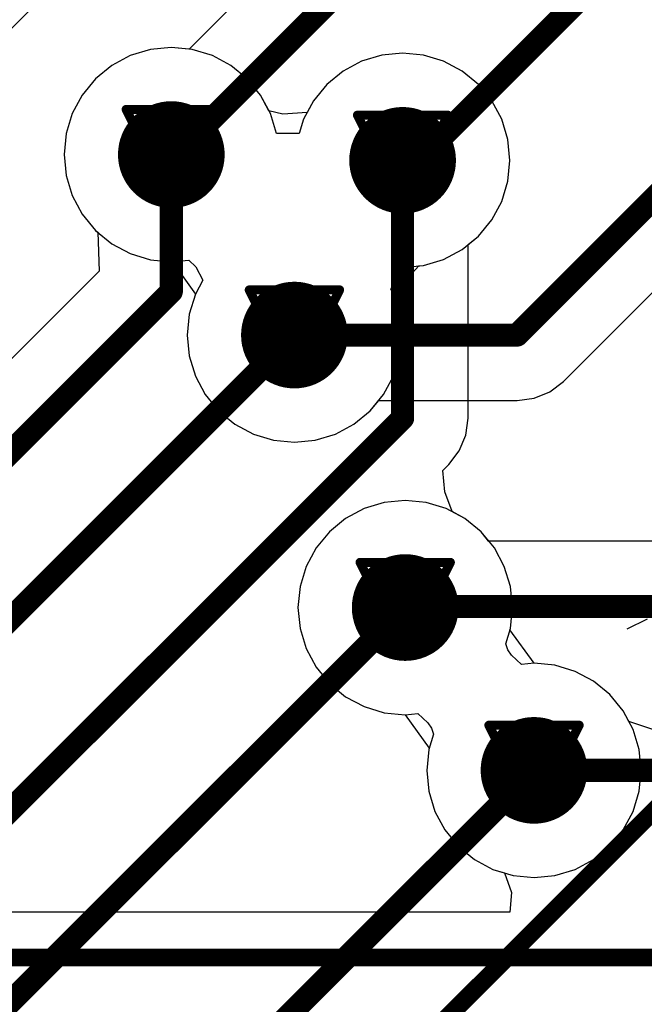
# Model space of a CAD drawing. Header units: millimetres. Extents: x 138 to 555, y 26 to 334.
# Tile 578 of 656: x 286.99 to 290.5, y 242.54 to 248.08. Entities that reach past the tile are written whole.
import ezdxf

# ---------------------------------------------------------------- set-up
doc = ezdxf.new("R2010")
doc.units = ezdxf.units.MM
for name, color, linetype in [('BottomLayer', 5, 'Continuous'), ('DrillDrawing', 1, 'Continuous'), ('MidLayer1', 16, 'Continuous'), ('MidLayer2', 76, 'Continuous'), ('MidLayer3', 90, 'Continuous'), ('MidLayer4', 156, 'Continuous'), ('MultiLayer', 9, 'Continuous'), ('TopLayer', 1, 'Continuous'), ('TopOverlay', 2, 'Continuous'), ('ViaHoleLayer', 16, 'Continuous')]:
    doc.layers.add(name, color=color, linetype=linetype)

# ---------------------------------------------------------------- blocks, each defined once
blk = doc.blocks.new('CON_SAMTEC_QSH_060_01_L_D_A_944')
at = {"layer": 'TopOverlay'}
blk.add_line((-19.1479, -4.4129), (-19.205, -4.2986), dxfattribs=at)

msp = doc.modelspace()

# ---------------------------------------------------------------- linework, layer by layer
at = {"layer": 'BottomLayer'}
for p, q in [((286.0205, 247.1067), (290.3395, 251.4257)), ((290.8007, 250.7717), (287.9454, 247.9164)), ((287.6147, 247.8803), (287.5105, 247.8246)), ((287.7278, 247.9146), (287.6147, 247.8803)), ((287.8454, 247.9262), (287.7278, 247.9146)), ((287.9454, 247.9164), (287.8454, 247.9262)), ((287.5105, 247.8246), (287.4191, 247.7496)), ((287.4191, 247.7496), (287.3441, 247.6583)), ((287.3441, 247.6583), (287.2884, 247.554)), ((290.05, 246.0478), (291.6233, 247.621)), ((287.2884, 247.554), (287.2541, 247.4409)), ((287.2541, 247.4409), (287.2425, 247.3233)), ((287.2425, 247.3233), (287.2541, 247.2057)), ((287.2541, 247.2057), (287.2884, 247.0926)), ((287.2884, 247.0926), (287.3441, 246.9884)), ((287.3441, 246.9884), (287.4191, 246.897)), ((287.4191, 246.897), (287.5105, 246.822)), ((287.5105, 246.822), (287.6147, 246.7663)), ((287.6147, 246.7663), (287.7278, 246.732)), ((287.7278, 246.732), (287.8454, 246.7204)), ((287.8454, 246.7204), (287.851, 246.721)), ((287.851, 246.721), (287.9804, 246.5388)), ((287.9804, 246.5388), (287.9461, 246.4257)), ((287.9461, 246.4257), (287.9345, 246.3081)), ((287.9345, 246.3081), (287.9461, 246.1905)), ((287.9461, 246.1905), (287.9804, 246.0774)), ((287.9804, 246.0774), (288.0361, 245.9731)), ((289.9738, 245.9893), (290.05, 246.0478)), ((289.885, 245.9525), (289.9738, 245.9893)), ((288.0361, 245.9731), (288.1111, 245.8818)), ((288.9637, 245.8818), (289.0114, 245.9399)), ((289.0114, 245.9399), (289.7897, 245.9399)), ((289.7897, 245.9399), (289.885, 245.9525)), ((288.1111, 245.8818), (288.2024, 245.8068)), ((288.8723, 245.8068), (288.9637, 245.8818)), ((288.2024, 245.8068), (288.3067, 245.7511)), ((288.7681, 245.7511), (288.8723, 245.8068)), ((288.3067, 245.7511), (288.4198, 245.7168)), ((288.4198, 245.7168), (288.5374, 245.7052)), ((288.5374, 245.7052), (288.655, 245.7168)), ((288.655, 245.7168), (288.7681, 245.7511)), ((288.9295, 245.3326), (288.8253, 245.2769)), ((289.0427, 245.3669), (288.9295, 245.3326)), ((289.1603, 245.3785), (289.0427, 245.3669)), ((289.2779, 245.3669), (289.1603, 245.3785)), ((289.391, 245.3326), (289.2779, 245.3669)), ((289.4952, 245.2769), (289.391, 245.3326)), ((288.8253, 245.2769), (288.734, 245.2019)), ((289.5866, 245.2019), (289.4952, 245.2769)), ((288.734, 245.2019), (288.659, 245.1106)), ((289.6294, 245.1497), (289.5866, 245.2019)), ((288.659, 245.1106), (288.6033, 245.0063)), ((294.6277, 245.1497), (289.6294, 245.1497)), ((288.6033, 245.0063), (288.569, 244.8932)), ((288.569, 244.8932), (288.5574, 244.7756)), ((288.5574, 244.7756), (288.569, 244.658)), ((288.569, 244.658), (288.6033, 244.5449)), ((288.6033, 244.5449), (288.659, 244.4407)), ((288.659, 244.4407), (288.734, 244.3493)), ((288.734, 244.3493), (288.8253, 244.2743)), ((288.8253, 244.2743), (288.9295, 244.2186)), ((288.9295, 244.2186), (289.0427, 244.1843)), ((289.0427, 244.1843), (289.1603, 244.1727)), ((289.1603, 244.1727), (289.2955, 243.9851)), ((289.2932, 243.9774), (289.2816, 243.8598)), ((289.2955, 243.9851), (289.2932, 243.9774)), ((289.2816, 243.8598), (289.2932, 243.7422)), ((289.2932, 243.7422), (289.3275, 243.6291)), ((289.3275, 243.6291), (289.3832, 243.5249)), ((289.3832, 243.5249), (289.4582, 243.4335)), ((289.4582, 243.4335), (289.5495, 243.3585)), ((289.5495, 243.3585), (289.6538, 243.3028)), ((289.6538, 243.3028), (289.7186, 243.2831)), ((289.7186, 243.2831), (289.7585, 243.1738)), ((289.7585, 243.1738), (289.7485, 243.0623)), ((289.7485, 243.0623), (244.3059, 243.0623))]:
    msp.add_line(p, q, dxfattribs=at)
for points, const_width in [([(287.873, 247.3233), (291.061, 250.5114)], 0.13), ([(289.2343, 247.2908), (291.2887, 249.3451)], 0.13), ([(289.7897, 246.3081), (291.4708, 247.9892)], 0.13), ([(287.8454, 247.3233), (287.873, 247.3233)], 0.13), ([(289.1457, 247.2908), (289.2343, 247.2908)], 0.13), ([(288.5374, 246.3081), (289.7897, 246.3081)], 0.13), ([(289.1603, 244.7756), (289.1662, 244.7816)], 0.13), ([(289.1662, 244.7816), (295.0184, 244.7816)], 0.13), ([(289.8845, 243.8598), (300.5977, 243.8598)], 0.13), ([(244.3059, 242.8074), (301.2659, 242.8074)], 0.1)]:
    msp.add_lwpolyline(points, dxfattribs=dict(at, const_width=const_width))
for points, const_width in [([(287.6954, 247.3233, 1), (287.9954, 247.3233, 1)], 0.3), ([(288.9957, 247.2908, 1), (289.2957, 247.2908, 1)], 0.3), ([(287.8129, 247.3233, 1), (287.8779, 247.3233, 1)], 0.065), ([(287.8405, 247.3233, 1), (287.9055, 247.3233, 1)], 0.065), ([(287.8405, 247.3233, 1), (287.9055, 247.3233, 1)], 0.065), ([(289.1132, 247.2908, 1), (289.1782, 247.2908, 1)], 0.065), ([(289.2018, 247.2908, 1), (289.2668, 247.2908, 1)], 0.065), ([(289.2018, 247.2908, 1), (289.2668, 247.2908, 1)], 0.065), ([(288.3874, 246.3081, 1), (288.6874, 246.3081, 1)], 0.3), ([(288.5049, 246.3081, 1), (288.5699, 246.3081, 1)], 0.065), ([(289.7572, 246.3081, 1), (289.8222, 246.3081, 1)], 0.065), ([(289.7572, 246.3081, 1), (289.8222, 246.3081, 1)], 0.065), ([(289.0103, 244.7756, 1), (289.3103, 244.7756, 1)], 0.3), ([(289.1278, 244.7756, 1), (289.1928, 244.7756, 1)], 0.065), ([(289.1337, 244.7816, 1), (289.1987, 244.7816, 1)], 0.065), ([(289.1337, 244.7816, 1), (289.1987, 244.7816, 1)], 0.065), ([(289.7345, 243.8598, 1), (290.0345, 243.8598, 1)], 0.3), ([(289.852, 243.8598, 1), (289.917, 243.8598, 1)], 0.065)]:
    msp.add_lwpolyline(points, format="xyb", close=True, dxfattribs=dict(at, const_width=const_width))
at = {"layer": 'DrillDrawing', "const_width": 0.0508}
for points in [[(287.5914, 247.5773), (288.0994, 247.5773)], [(287.5914, 247.5773), (287.8454, 247.0693)], [(287.8454, 247.0693), (288.0994, 247.5773)], [(288.8917, 247.5448), (289.3997, 247.5448)], [(288.8917, 247.5448), (289.1457, 247.0368)], [(289.1457, 247.0368), (289.3997, 247.5448)], [(287.693, 247.4757), (287.9978, 247.4757)], [(287.693, 247.4757), (287.8454, 247.1709)], [(287.8454, 247.1709), (287.9978, 247.4757)], [(288.9933, 247.4432), (289.2981, 247.4432)], [(288.9933, 247.4432), (289.1457, 247.1384)], [(289.1457, 247.1384), (289.2981, 247.4432)], [(288.2834, 246.5621), (288.7914, 246.5621)], [(288.2834, 246.5621), (288.5374, 246.0541)], [(288.5374, 246.0541), (288.7914, 246.5621)], [(288.385, 246.4605), (288.6898, 246.4605)], [(288.385, 246.4605), (288.5374, 246.1557)], [(288.5374, 246.1557), (288.6898, 246.4605)], [(288.9063, 245.0296), (289.4143, 245.0296)], [(288.9063, 245.0296), (289.1603, 244.5216)], [(289.1603, 244.5216), (289.4143, 245.0296)], [(289.0079, 244.928), (289.3127, 244.928)], [(289.0079, 244.928), (289.1603, 244.6232)], [(289.1603, 244.6232), (289.3127, 244.928)], [(289.6305, 244.1138), (290.1385, 244.1138)], [(289.6305, 244.1138), (289.8845, 243.6058)], [(289.8845, 243.6058), (290.1385, 244.1138)], [(289.7321, 244.0122), (290.0369, 244.0122)], [(289.7321, 244.0122), (289.8845, 243.7074)], [(289.8845, 243.7074), (290.0369, 244.0122)]]:
    msp.add_lwpolyline(points, dxfattribs=at)
at = {"layer": 'DrillDrawing', "const_width": 0.0254}
for points in [[(287.5787, 247.5773, 1), (287.6041, 247.5773, 1)], [(287.5787, 247.5773, 1), (287.6041, 247.5773, 1)], [(288.0867, 247.5773, 1), (288.1121, 247.5773, 1)], [(288.0867, 247.5773, 1), (288.1121, 247.5773, 1)], [(288.879, 247.5448, 1), (288.9044, 247.5448, 1)], [(288.879, 247.5448, 1), (288.9044, 247.5448, 1)], [(289.387, 247.5448, 1), (289.4124, 247.5448, 1)], [(289.387, 247.5448, 1), (289.4124, 247.5448, 1)], [(287.6803, 247.4757, 1), (287.7057, 247.4757, 1)], [(287.6803, 247.4757, 1), (287.7057, 247.4757, 1)], [(287.9851, 247.4757, 1), (288.0105, 247.4757, 1)], [(287.9851, 247.4757, 1), (288.0105, 247.4757, 1)], [(288.9806, 247.4432, 1), (289.006, 247.4432, 1)], [(288.9806, 247.4432, 1), (289.006, 247.4432, 1)], [(289.2854, 247.4432, 1), (289.3108, 247.4432, 1)], [(289.2854, 247.4432, 1), (289.3108, 247.4432, 1)], [(287.8327, 247.1709, 1), (287.8581, 247.1709, 1)], [(287.8327, 247.1709, 1), (287.8581, 247.1709, 1)], [(289.133, 247.1384, 1), (289.1584, 247.1384, 1)], [(289.133, 247.1384, 1), (289.1584, 247.1384, 1)], [(287.8327, 247.0693, 1), (287.8581, 247.0693, 1)], [(287.8327, 247.0693, 1), (287.8581, 247.0693, 1)], [(289.133, 247.0368, 1), (289.1584, 247.0368, 1)], [(289.133, 247.0368, 1), (289.1584, 247.0368, 1)], [(288.2707, 246.5621, 1), (288.2961, 246.5621, 1)], [(288.2707, 246.5621, 1), (288.2961, 246.5621, 1)], [(288.7787, 246.5621, 1), (288.8041, 246.5621, 1)], [(288.7787, 246.5621, 1), (288.8041, 246.5621, 1)], [(288.3723, 246.4605, 1), (288.3977, 246.4605, 1)], [(288.3723, 246.4605, 1), (288.3977, 246.4605, 1)], [(288.6771, 246.4605, 1), (288.7025, 246.4605, 1)], [(288.6771, 246.4605, 1), (288.7025, 246.4605, 1)], [(288.5247, 246.1557, 1), (288.5501, 246.1557, 1)], [(288.5247, 246.1557, 1), (288.5501, 246.1557, 1)], [(288.5247, 246.0541, 1), (288.5501, 246.0541, 1)], [(288.5247, 246.0541, 1), (288.5501, 246.0541, 1)], [(288.8936, 245.0296, 1), (288.919, 245.0296, 1)], [(288.8936, 245.0296, 1), (288.919, 245.0296, 1)], [(289.4016, 245.0296, 1), (289.427, 245.0296, 1)], [(289.4016, 245.0296, 1), (289.427, 245.0296, 1)], [(288.9952, 244.928, 1), (289.0206, 244.928, 1)], [(288.9952, 244.928, 1), (289.0206, 244.928, 1)], [(289.3, 244.928, 1), (289.3254, 244.928, 1)], [(289.3, 244.928, 1), (289.3254, 244.928, 1)], [(289.1476, 244.6232, 1), (289.173, 244.6232, 1)], [(289.1476, 244.6232, 1), (289.173, 244.6232, 1)], [(289.1476, 244.5216, 1), (289.173, 244.5216, 1)], [(289.1476, 244.5216, 1), (289.173, 244.5216, 1)], [(289.6178, 244.1138, 1), (289.6432, 244.1138, 1)], [(289.6178, 244.1138, 1), (289.6432, 244.1138, 1)], [(290.1258, 244.1138, 1), (290.1512, 244.1138, 1)], [(290.1258, 244.1138, 1), (290.1512, 244.1138, 1)], [(289.7194, 244.0122, 1), (289.7448, 244.0122, 1)], [(289.7194, 244.0122, 1), (289.7448, 244.0122, 1)], [(290.0242, 244.0122, 1), (290.0496, 244.0122, 1)], [(290.0242, 244.0122, 1), (290.0496, 244.0122, 1)], [(289.8718, 243.7074, 1), (289.8972, 243.7074, 1)], [(289.8718, 243.7074, 1), (289.8972, 243.7074, 1)], [(289.8718, 243.6058, 1), (289.8972, 243.6058, 1)], [(289.8718, 243.6058, 1), (289.8972, 243.6058, 1)]]:
    msp.add_lwpolyline(points, format="xyb", close=True, dxfattribs=at)
at = {"layer": 'MidLayer1'}
for p, q in [((287.6147, 247.8803), (287.5105, 247.8246)), ((287.7278, 247.9146), (287.6147, 247.8803)), ((287.8454, 247.9262), (287.7278, 247.9146)), ((287.9631, 247.9146), (287.8454, 247.9262)), ((288.0762, 247.8803), (287.9631, 247.9146)), ((288.1804, 247.8246), (288.0762, 247.8803)), ((289.028, 247.8821), (288.9149, 247.8478)), ((289.1457, 247.8937), (289.028, 247.8821)), ((289.2633, 247.8821), (289.1457, 247.8937)), ((289.3764, 247.8478), (289.2633, 247.8821)), ((287.5105, 247.8246), (287.4191, 247.7496)), ((288.2717, 247.7496), (288.1804, 247.8246)), ((288.9149, 247.8478), (288.8107, 247.7921)), ((289.4806, 247.7921), (289.3764, 247.8478)), ((288.8107, 247.7921), (288.7193, 247.7171)), ((289.572, 247.7171), (289.4806, 247.7921)), ((287.4191, 247.7496), (287.3441, 247.6583)), ((288.3467, 247.6583), (288.2717, 247.7496)), ((288.7193, 247.7171), (288.6444, 247.6258)), ((289.647, 247.6258), (289.572, 247.7171)), ((287.3441, 247.6583), (287.2884, 247.554)), ((288.4024, 247.554), (288.3467, 247.6583)), ((288.6444, 247.6258), (288.5887, 247.5215)), ((289.7027, 247.5215), (289.647, 247.6258)), ((287.2884, 247.554), (287.2541, 247.4409)), ((288.4367, 247.441), (288.4024, 247.554)), ((288.5887, 247.5215), (288.5643, 247.4413)), ((289.737, 247.4084), (289.7027, 247.5215)), ((287.2541, 247.4409), (287.2425, 247.3233)), ((288.5643, 247.4413), (288.4367, 247.441)), ((289.7486, 247.2908), (289.737, 247.4084)), ((287.2425, 247.3233), (287.2541, 247.2057)), ((289.737, 247.1732), (289.7486, 247.2908)), ((287.2541, 247.2057), (287.2884, 247.0926)), ((289.7027, 247.0601), (289.737, 247.1732)), ((287.2884, 247.0926), (287.3441, 246.9884)), ((289.647, 246.9558), (289.7027, 247.0601)), ((287.3441, 246.9884), (287.4191, 246.897)), ((289.572, 246.8645), (289.647, 246.9558)), ((287.4191, 246.897), (287.5105, 246.822)), ((287.5105, 246.822), (287.6147, 246.7663)), ((289.4806, 246.7895), (289.572, 246.8645)), ((287.6147, 246.7663), (287.7278, 246.732)), ((289.3764, 246.7338), (289.4806, 246.7895)), ((287.7278, 246.732), (287.8454, 246.7204)), ((287.8454, 246.7204), (287.9432, 246.7301)), ((287.9432, 246.7301), (287.9836, 246.6922)), ((289.2633, 246.6995), (289.3764, 246.7338)), ((287.9836, 246.6922), (288.0223, 246.6173)), ((289.0794, 246.5668), (289.1283, 246.6562)), ((289.1283, 246.6562), (289.1581, 246.6891)), ((289.1581, 246.6891), (289.2633, 246.6995)), ((288.0223, 246.6173), (287.9804, 246.5388)), ((289.0944, 246.5388), (289.0794, 246.5668)), ((287.9804, 246.5388), (287.9461, 246.4257)), ((289.1287, 246.4257), (289.0944, 246.5388)), ((287.9461, 246.4257), (287.9345, 246.3081)), ((289.1403, 246.3081), (289.1287, 246.4257)), ((287.9345, 246.3081), (287.9461, 246.1905)), ((289.1287, 246.1905), (289.1403, 246.3081)), ((287.9461, 246.1905), (287.9804, 246.0774)), ((289.0944, 246.0774), (289.1287, 246.1905)), ((287.9804, 246.0774), (288.0361, 245.9731)), ((289.0387, 245.9731), (289.0944, 246.0774)), ((288.0361, 245.9731), (288.1111, 245.8818)), ((288.9637, 245.8818), (289.0387, 245.9731)), ((288.1111, 245.8818), (288.2024, 245.8068)), ((288.8723, 245.8068), (288.9637, 245.8818)), ((288.2024, 245.8068), (288.3067, 245.7511)), ((288.7681, 245.7511), (288.8723, 245.8068)), ((288.3067, 245.7511), (288.4198, 245.7168)), ((288.4198, 245.7168), (288.5374, 245.7052)), ((288.5374, 245.7052), (288.655, 245.7168)), ((288.655, 245.7168), (288.7681, 245.7511)), ((288.9295, 245.3326), (288.8253, 245.2769)), ((289.0427, 245.3669), (288.9295, 245.3326)), ((289.1603, 245.3785), (289.0427, 245.3669)), ((289.2779, 245.3669), (289.1603, 245.3785)), ((289.391, 245.3326), (289.2779, 245.3669)), ((289.4952, 245.2769), (289.391, 245.3326)), ((288.8253, 245.2769), (288.734, 245.2019)), ((289.5866, 245.2019), (289.4952, 245.2769)), ((288.734, 245.2019), (288.659, 245.1106)), ((289.6616, 245.1106), (289.5866, 245.2019)), ((288.659, 245.1106), (288.6033, 245.0063)), ((289.7173, 245.0063), (289.6616, 245.1106)), ((288.6033, 245.0063), (288.569, 244.8932)), ((289.7516, 244.8932), (289.7173, 245.0063)), ((288.569, 244.8932), (288.5574, 244.7756)), ((289.7632, 244.7756), (289.7516, 244.8932)), ((288.5574, 244.7756), (288.569, 244.658)), ((289.7516, 244.658), (289.7632, 244.7756)), ((288.569, 244.658), (288.6033, 244.5449)), ((289.7253, 244.5712), (289.7516, 244.658)), ((289.7366, 244.5386), (289.7253, 244.5712)), ((288.6033, 244.5449), (288.659, 244.4407)), ((289.7579, 244.5073), (289.7366, 244.5386)), ((289.8136, 244.4557), (289.7579, 244.5073)), ((288.659, 244.4407), (288.734, 244.3493)), ((289.8845, 244.4627), (289.8136, 244.4557)), ((290.0021, 244.4511), (289.8845, 244.4627)), ((290.1152, 244.4168), (290.0021, 244.4511)), ((290.2195, 244.3611), (290.1152, 244.4168)), ((288.734, 244.3493), (288.8253, 244.2743)), ((290.3108, 244.2861), (290.2195, 244.3611)), ((288.8253, 244.2743), (288.9295, 244.2186)), ((290.3858, 244.1948), (290.3108, 244.2861)), ((288.9295, 244.2186), (289.0427, 244.1843)), ((289.0427, 244.1843), (289.1603, 244.1727)), ((289.1603, 244.1727), (289.2311, 244.1797)), ((289.2311, 244.1797), (289.2869, 244.1281)), ((290.4415, 244.0905), (290.3858, 244.1948)), ((289.2869, 244.1281), (289.3082, 244.0968)), ((289.3195, 244.0642), (289.2932, 243.9774)), ((289.3082, 244.0968), (289.3195, 244.0642)), ((290.4758, 243.9774), (290.4415, 244.0905)), ((289.2932, 243.9774), (289.2816, 243.8598)), ((290.4874, 243.8598), (290.4758, 243.9774)), ((289.2816, 243.8598), (289.2932, 243.7422)), ((290.4758, 243.7422), (290.4874, 243.8598)), ((289.2932, 243.7422), (289.3275, 243.6291)), ((290.4415, 243.6291), (290.4758, 243.7422)), ((289.3275, 243.6291), (289.3832, 243.5249)), ((290.3858, 243.5249), (290.4415, 243.6291)), ((289.3832, 243.5249), (289.4582, 243.4335)), ((290.3108, 243.4335), (290.3858, 243.5249)), ((289.4582, 243.4335), (289.5495, 243.3585)), ((290.2195, 243.3585), (290.3108, 243.4335)), ((289.5495, 243.3585), (289.6538, 243.3028)), ((290.1152, 243.3028), (290.2195, 243.3585)), ((289.6538, 243.3028), (289.7669, 243.2685)), ((290.0021, 243.2685), (290.1152, 243.3028)), ((289.7669, 243.2685), (289.8845, 243.2569)), ((289.8845, 243.2569), (290.0021, 243.2685))]:
    msp.add_line(p, q, dxfattribs=at)
at = {"layer": 'MidLayer1', "const_width": 0.3}
for points in [[(287.6954, 247.3233, 1), (287.9954, 247.3233, 1)], [(288.9957, 247.2908, 1), (289.2957, 247.2908, 1)], [(288.3874, 246.3081, 1), (288.6874, 246.3081, 1)], [(289.0103, 244.7756, 1), (289.3103, 244.7756, 1)], [(289.7345, 243.8598, 1), (290.0345, 243.8598, 1)]]:
    msp.add_lwpolyline(points, format="xyb", close=True, dxfattribs=at)
at = {"layer": 'MidLayer2'}
for p, q in [((287.6147, 247.8803), (287.5105, 247.8246)), ((287.7278, 247.9146), (287.6147, 247.8803)), ((287.8454, 247.9262), (287.7278, 247.9146)), ((287.9631, 247.9146), (287.8454, 247.9262)), ((288.0762, 247.8803), (287.9631, 247.9146)), ((288.1804, 247.8246), (288.0762, 247.8803)), ((289.028, 247.8821), (288.9149, 247.8478)), ((289.1457, 247.8937), (289.028, 247.8821)), ((289.2633, 247.8821), (289.1457, 247.8937)), ((289.3764, 247.8478), (289.2633, 247.8821)), ((287.5105, 247.8246), (287.4191, 247.7496)), ((288.2717, 247.7496), (288.1804, 247.8246)), ((288.9149, 247.8478), (288.8107, 247.7921)), ((289.4806, 247.7921), (289.3764, 247.8478)), ((288.8107, 247.7921), (288.7193, 247.7171)), ((289.572, 247.7171), (289.4806, 247.7921)), ((287.4191, 247.7496), (287.3441, 247.6583)), ((288.3467, 247.6583), (288.2717, 247.7496)), ((288.7193, 247.7171), (288.6444, 247.6258)), ((289.647, 247.6258), (289.572, 247.7171)), ((287.3441, 247.6583), (287.2884, 247.554)), ((288.3942, 247.5695), (288.3467, 247.6583)), ((288.6444, 247.6258), (288.6095, 247.5605)), ((289.7027, 247.5215), (289.647, 247.6258)), ((287.2884, 247.554), (287.2541, 247.4409)), ((288.4732, 247.55), (288.3942, 247.5695)), ((288.6095, 247.5605), (288.4732, 247.55)), ((289.737, 247.4084), (289.7027, 247.5215)), ((287.2541, 247.4409), (287.2425, 247.3233)), ((289.7486, 247.2908), (289.737, 247.4084)), ((287.2425, 247.3233), (287.2541, 247.2057)), ((289.737, 247.1732), (289.7486, 247.2908)), ((287.2541, 247.2057), (287.2884, 247.0926)), ((289.7027, 247.0601), (289.737, 247.1732)), ((287.2884, 247.0926), (287.3441, 246.9884)), ((289.647, 246.9558), (289.7027, 247.0601)), ((287.3441, 246.9884), (287.4191, 246.897)), ((289.572, 246.8645), (289.647, 246.9558)), ((287.4191, 246.897), (287.5105, 246.822)), ((287.5105, 246.822), (287.6147, 246.7663)), ((289.4806, 246.7895), (289.572, 246.8645)), ((287.6147, 246.7663), (287.7278, 246.732)), ((289.3764, 246.7338), (289.4806, 246.7895)), ((287.7278, 246.732), (287.8454, 246.7204)), ((287.8454, 246.7204), (287.851, 246.721)), ((287.851, 246.721), (287.9804, 246.5388)), ((289.2633, 246.6995), (289.3764, 246.7338)), ((289.1628, 246.6148), (289.2367, 246.6969)), ((289.2367, 246.6969), (289.2633, 246.6995)), ((289.1164, 246.5303), (289.1628, 246.6148)), ((287.9804, 246.5388), (287.9461, 246.4257)), ((289.109, 246.4905), (289.1164, 246.5303)), ((289.1287, 246.4257), (289.109, 246.4905)), ((287.9461, 246.4257), (287.9345, 246.3081)), ((289.1403, 246.3081), (289.1287, 246.4257)), ((287.9345, 246.3081), (287.9461, 246.1905)), ((289.1287, 246.1905), (289.1403, 246.3081)), ((287.9461, 246.1905), (287.9804, 246.0774)), ((289.0944, 246.0774), (289.1287, 246.1905)), ((287.9804, 246.0774), (288.0361, 245.9731)), ((289.0387, 245.9731), (289.0944, 246.0774)), ((288.0361, 245.9731), (288.1111, 245.8818)), ((288.9637, 245.8818), (289.0387, 245.9731)), ((288.1111, 245.8818), (288.2024, 245.8068)), ((288.8723, 245.8068), (288.9637, 245.8818)), ((288.2024, 245.8068), (288.3067, 245.7511)), ((288.7681, 245.7511), (288.8723, 245.8068)), ((288.3067, 245.7511), (288.4198, 245.7168)), ((288.4198, 245.7168), (288.5374, 245.7052)), ((288.5374, 245.7052), (288.655, 245.7168)), ((288.655, 245.7168), (288.7681, 245.7511)), ((288.9295, 245.3326), (288.8253, 245.2769)), ((289.0427, 245.3669), (288.9295, 245.3326)), ((289.1603, 245.3785), (289.0427, 245.3669)), ((289.2779, 245.3669), (289.1603, 245.3785)), ((289.391, 245.3326), (289.2779, 245.3669)), ((289.4952, 245.2769), (289.391, 245.3326)), ((288.8253, 245.2769), (288.734, 245.2019)), ((289.5866, 245.2019), (289.4952, 245.2769)), ((288.734, 245.2019), (288.659, 245.1106)), ((289.6616, 245.1106), (289.5866, 245.2019)), ((288.659, 245.1106), (288.6033, 245.0063)), ((289.7173, 245.0063), (289.6616, 245.1106)), ((288.6033, 245.0063), (288.569, 244.8932)), ((289.7516, 244.8932), (289.7173, 245.0063)), ((288.569, 244.8932), (288.5574, 244.7756)), ((289.7632, 244.7756), (289.7516, 244.8932)), ((288.5574, 244.7756), (288.569, 244.658)), ((289.7516, 244.658), (289.7632, 244.7756)), ((288.569, 244.658), (288.6033, 244.5449)), ((289.7493, 244.6504), (289.7516, 244.658)), ((289.8845, 244.4627), (289.7493, 244.6504)), ((288.6033, 244.5449), (288.659, 244.4407)), ((288.659, 244.4407), (288.734, 244.3493)), ((290.0021, 244.4511), (289.8845, 244.4627)), ((290.1152, 244.4168), (290.0021, 244.4511)), ((290.2195, 244.3611), (290.1152, 244.4168)), ((288.734, 244.3493), (288.8253, 244.2743)), ((290.3108, 244.2861), (290.2195, 244.3611)), ((288.8253, 244.2743), (288.9295, 244.2186)), ((290.3858, 244.1948), (290.3108, 244.2861)), ((288.9295, 244.2186), (289.0427, 244.1843)), ((289.0427, 244.1843), (289.1603, 244.1727)), ((289.1603, 244.1727), (289.2955, 243.9851)), ((290.4415, 244.0905), (290.3858, 244.1948)), ((290.4758, 243.9774), (290.4415, 244.0905)), ((289.2932, 243.9774), (289.2816, 243.8598)), ((289.2955, 243.9851), (289.2932, 243.9774)), ((290.4874, 243.8598), (290.4758, 243.9774)), ((289.2816, 243.8598), (289.2932, 243.7422)), ((290.4758, 243.7422), (290.4874, 243.8598)), ((289.2932, 243.7422), (289.3275, 243.6291)), ((290.4415, 243.6291), (290.4758, 243.7422)), ((289.3275, 243.6291), (289.3832, 243.5249)), ((290.3858, 243.5249), (290.4415, 243.6291)), ((289.3832, 243.5249), (289.4582, 243.4335)), ((290.3108, 243.4335), (290.3858, 243.5249)), ((289.4582, 243.4335), (289.5495, 243.3585)), ((290.2195, 243.3585), (290.3108, 243.4335)), ((289.5495, 243.3585), (289.6538, 243.3028)), ((290.1152, 243.3028), (290.2195, 243.3585)), ((289.6538, 243.3028), (289.7669, 243.2685)), ((290.0021, 243.2685), (290.1152, 243.3028)), ((289.7669, 243.2685), (289.8845, 243.2569)), ((289.8845, 243.2569), (290.0021, 243.2685))]:
    msp.add_line(p, q, dxfattribs=at)
at = {"layer": 'MidLayer2', "const_width": 0.3}
for points in [[(287.6954, 247.3233, 1), (287.9954, 247.3233, 1)], [(288.9957, 247.2908, 1), (289.2957, 247.2908, 1)], [(288.3874, 246.3081, 1), (288.6874, 246.3081, 1)], [(289.0103, 244.7756, 1), (289.3103, 244.7756, 1)], [(289.7345, 243.8598, 1), (290.0345, 243.8598, 1)]]:
    msp.add_lwpolyline(points, format="xyb", close=True, dxfattribs=at)
at = {"layer": 'MidLayer3'}
for p, q in [((287.6147, 247.8803), (287.5105, 247.8246)), ((287.7278, 247.9146), (287.6147, 247.8803)), ((287.8454, 247.9262), (287.7278, 247.9146)), ((287.9631, 247.9146), (287.8454, 247.9262)), ((288.0762, 247.8803), (287.9631, 247.9146)), ((288.1804, 247.8246), (288.0762, 247.8803)), ((289.028, 247.8821), (288.9149, 247.8478)), ((289.1457, 247.8937), (289.028, 247.8821)), ((289.2633, 247.8821), (289.1457, 247.8937)), ((289.3764, 247.8478), (289.2633, 247.8821)), ((287.5105, 247.8246), (287.4191, 247.7496)), ((288.2717, 247.7496), (288.1804, 247.8246)), ((288.9149, 247.8478), (288.8107, 247.7921)), ((289.4806, 247.7921), (289.3764, 247.8478)), ((288.8107, 247.7921), (288.7193, 247.7171)), ((289.572, 247.7171), (289.4806, 247.7921)), ((287.4191, 247.7496), (287.3441, 247.6583)), ((288.3467, 247.6583), (288.2717, 247.7496)), ((288.7193, 247.7171), (288.6444, 247.6258)), ((289.647, 247.6258), (289.572, 247.7171)), ((287.3441, 247.6583), (287.2884, 247.554)), ((288.4024, 247.554), (288.3467, 247.6583)), ((288.6444, 247.6258), (288.5887, 247.5215)), ((289.7027, 247.5215), (289.647, 247.6258)), ((287.2884, 247.554), (287.2541, 247.4409)), ((288.4367, 247.441), (288.4024, 247.554)), ((288.5887, 247.5215), (288.5643, 247.4413)), ((289.737, 247.4084), (289.7027, 247.5215)), ((287.2541, 247.4409), (287.2425, 247.3233)), ((288.5643, 247.4413), (288.4367, 247.441)), ((289.7486, 247.2908), (289.737, 247.4084)), ((287.2425, 247.3233), (287.2541, 247.2057)), ((289.737, 247.1732), (289.7486, 247.2908)), ((287.2541, 247.2057), (287.2884, 247.0926)), ((289.7027, 247.0601), (289.737, 247.1732)), ((287.2884, 247.0926), (287.3441, 246.9884)), ((289.647, 246.9558), (289.7027, 247.0601)), ((287.3441, 246.9884), (287.4191, 246.897)), ((289.572, 246.8645), (289.647, 246.9558)), ((287.4191, 246.897), (287.5105, 246.822)), ((287.5105, 246.822), (287.6147, 246.7663)), ((289.4806, 246.7895), (289.572, 246.8645)), ((287.6147, 246.7663), (287.7278, 246.732)), ((289.3764, 246.7338), (289.4806, 246.7895)), ((287.7278, 246.732), (287.8454, 246.7204)), ((287.8454, 246.7204), (287.9432, 246.7301)), ((287.9432, 246.7301), (287.9836, 246.6922)), ((289.2633, 246.6995), (289.3764, 246.7338)), ((287.9836, 246.6922), (288.0223, 246.6173)), ((289.0794, 246.5668), (289.1283, 246.6562)), ((289.1283, 246.6562), (289.1581, 246.6891)), ((289.1581, 246.6891), (289.2633, 246.6995)), ((288.0223, 246.6173), (287.9804, 246.5388)), ((289.0944, 246.5388), (289.0794, 246.5668)), ((287.9804, 246.5388), (287.9461, 246.4257)), ((289.1287, 246.4257), (289.0944, 246.5388)), ((287.9461, 246.4257), (287.9345, 246.3081)), ((289.1403, 246.3081), (289.1287, 246.4257)), ((287.9345, 246.3081), (287.9461, 246.1905)), ((289.1287, 246.1905), (289.1403, 246.3081)), ((287.9461, 246.1905), (287.9804, 246.0774)), ((289.0944, 246.0774), (289.1287, 246.1905)), ((287.9804, 246.0774), (288.0361, 245.9731)), ((289.0387, 245.9731), (289.0944, 246.0774)), ((288.0361, 245.9731), (288.1111, 245.8818)), ((288.9637, 245.8818), (289.0387, 245.9731)), ((288.1111, 245.8818), (288.2024, 245.8068)), ((288.8723, 245.8068), (288.9637, 245.8818)), ((288.2024, 245.8068), (288.3067, 245.7511)), ((288.7681, 245.7511), (288.8723, 245.8068)), ((288.3067, 245.7511), (288.4198, 245.7168)), ((288.4198, 245.7168), (288.5374, 245.7052)), ((288.5374, 245.7052), (288.655, 245.7168)), ((288.655, 245.7168), (288.7681, 245.7511)), ((288.9295, 245.3326), (288.8253, 245.2769)), ((289.0427, 245.3669), (288.9295, 245.3326)), ((289.1603, 245.3785), (289.0427, 245.3669)), ((289.2779, 245.3669), (289.1603, 245.3785)), ((289.391, 245.3326), (289.2779, 245.3669)), ((289.4952, 245.2769), (289.391, 245.3326)), ((288.8253, 245.2769), (288.734, 245.2019)), ((289.5866, 245.2019), (289.4952, 245.2769)), ((288.734, 245.2019), (288.659, 245.1106)), ((289.6616, 245.1106), (289.5866, 245.2019)), ((288.659, 245.1106), (288.6033, 245.0063)), ((289.7173, 245.0063), (289.6616, 245.1106)), ((288.6033, 245.0063), (288.569, 244.8932)), ((289.7516, 244.8932), (289.7173, 245.0063)), ((288.569, 244.8932), (288.5574, 244.7756)), ((289.7632, 244.7756), (289.7516, 244.8932)), ((288.5574, 244.7756), (288.569, 244.658)), ((289.7516, 244.658), (289.7632, 244.7756)), ((288.569, 244.658), (288.6033, 244.5449)), ((289.7253, 244.5712), (289.7516, 244.658)), ((289.7366, 244.5386), (289.7253, 244.5712)), ((288.6033, 244.5449), (288.659, 244.4407)), ((289.7579, 244.5073), (289.7366, 244.5386)), ((289.8136, 244.4557), (289.7579, 244.5073)), ((288.659, 244.4407), (288.734, 244.3493)), ((289.8845, 244.4627), (289.8136, 244.4557)), ((290.0021, 244.4511), (289.8845, 244.4627)), ((290.1152, 244.4168), (290.0021, 244.4511)), ((290.2195, 244.3611), (290.1152, 244.4168)), ((288.734, 244.3493), (288.8253, 244.2743)), ((290.3108, 244.2861), (290.2195, 244.3611)), ((288.8253, 244.2743), (288.9295, 244.2186)), ((290.3858, 244.1948), (290.3108, 244.2861)), ((288.9295, 244.2186), (289.0427, 244.1843)), ((289.0427, 244.1843), (289.1603, 244.1727)), ((289.1603, 244.1727), (289.2311, 244.1797)), ((289.2311, 244.1797), (289.2869, 244.1281)), ((290.4415, 244.0905), (290.3858, 244.1948)), ((289.2869, 244.1281), (289.3082, 244.0968)), ((289.3195, 244.0642), (289.2932, 243.9774)), ((289.3082, 244.0968), (289.3195, 244.0642)), ((290.4758, 243.9774), (290.4415, 244.0905)), ((289.2932, 243.9774), (289.2816, 243.8598)), ((290.4874, 243.8598), (290.4758, 243.9774)), ((289.2816, 243.8598), (289.2932, 243.7422)), ((290.4758, 243.7422), (290.4874, 243.8598)), ((289.2932, 243.7422), (289.3275, 243.6291)), ((290.4415, 243.6291), (290.4758, 243.7422)), ((289.3275, 243.6291), (289.3832, 243.5249)), ((290.3858, 243.5249), (290.4415, 243.6291)), ((289.3832, 243.5249), (289.4582, 243.4335)), ((290.3108, 243.4335), (290.3858, 243.5249)), ((289.4582, 243.4335), (289.5495, 243.3585)), ((290.2195, 243.3585), (290.3108, 243.4335)), ((289.5495, 243.3585), (289.6538, 243.3028)), ((290.1152, 243.3028), (290.2195, 243.3585)), ((289.6538, 243.3028), (289.7669, 243.2685)), ((290.0021, 243.2685), (290.1152, 243.3028)), ((289.7669, 243.2685), (289.8845, 243.2569)), ((289.8845, 243.2569), (290.0021, 243.2685))]:
    msp.add_line(p, q, dxfattribs=at)
at = {"layer": 'MidLayer3', "const_width": 0.3}
for points in [[(287.6954, 247.3233, 1), (287.9954, 247.3233, 1)], [(288.9957, 247.2908, 1), (289.2957, 247.2908, 1)], [(288.3874, 246.3081, 1), (288.6874, 246.3081, 1)], [(289.0103, 244.7756, 1), (289.3103, 244.7756, 1)], [(289.7345, 243.8598, 1), (290.0345, 243.8598, 1)]]:
    msp.add_lwpolyline(points, format="xyb", close=True, dxfattribs=at)
at = {"layer": 'MidLayer4'}
for p, q in [((287.6147, 247.8803), (287.5105, 247.8246)), ((287.7278, 247.9146), (287.6147, 247.8803)), ((287.8454, 247.9262), (287.7278, 247.9146)), ((287.9631, 247.9146), (287.8454, 247.9262)), ((288.0762, 247.8803), (287.9631, 247.9146)), ((288.1804, 247.8246), (288.0762, 247.8803)), ((289.028, 247.8821), (288.9149, 247.8478)), ((289.1457, 247.8937), (289.028, 247.8821)), ((289.2633, 247.8821), (289.1457, 247.8937)), ((289.3764, 247.8478), (289.2633, 247.8821)), ((287.5105, 247.8246), (287.4191, 247.7496)), ((288.2717, 247.7496), (288.1804, 247.8246)), ((288.9149, 247.8478), (288.8107, 247.7921)), ((289.4806, 247.7921), (289.3764, 247.8478)), ((288.8107, 247.7921), (288.7193, 247.7171)), ((289.572, 247.7171), (289.4806, 247.7921)), ((287.4191, 247.7496), (287.3441, 247.6583)), ((288.3467, 247.6583), (288.2717, 247.7496)), ((288.7193, 247.7171), (288.6444, 247.6258)), ((289.647, 247.6258), (289.572, 247.7171)), ((287.3441, 247.6583), (287.2884, 247.554)), ((288.4024, 247.554), (288.3467, 247.6583)), ((288.6444, 247.6258), (288.5887, 247.5215)), ((289.7027, 247.5215), (289.647, 247.6258)), ((287.2884, 247.554), (287.2541, 247.4409)), ((288.4367, 247.441), (288.4024, 247.554)), ((288.5887, 247.5215), (288.5643, 247.4413)), ((289.737, 247.4084), (289.7027, 247.5215)), ((287.2541, 247.4409), (287.2425, 247.3233)), ((288.5643, 247.4413), (288.4367, 247.441)), ((289.7486, 247.2908), (289.737, 247.4084)), ((287.2425, 247.3233), (287.2541, 247.2057)), ((289.737, 247.1732), (289.7486, 247.2908)), ((287.2541, 247.2057), (287.2884, 247.0926)), ((289.7027, 247.0601), (289.737, 247.1732)), ((287.2884, 247.0926), (287.3441, 246.9884)), ((289.647, 246.9558), (289.7027, 247.0601)), ((287.3441, 246.9884), (287.4191, 246.897)), ((289.572, 246.8645), (289.647, 246.9558)), ((287.4191, 246.897), (287.5105, 246.822)), ((287.5105, 246.822), (287.6147, 246.7663)), ((289.4806, 246.7895), (289.572, 246.8645)), ((287.6147, 246.7663), (287.7278, 246.732)), ((289.3764, 246.7338), (289.4806, 246.7895)), ((287.7278, 246.732), (287.8454, 246.7204)), ((287.8454, 246.7204), (287.9432, 246.7301)), ((287.9432, 246.7301), (287.9836, 246.6922)), ((289.2633, 246.6995), (289.3764, 246.7338)), ((287.9836, 246.6922), (288.0223, 246.6173)), ((289.0794, 246.5668), (289.1283, 246.6562)), ((289.1283, 246.6562), (289.1581, 246.6891)), ((289.1581, 246.6891), (289.2633, 246.6995)), ((288.0223, 246.6173), (287.9804, 246.5388)), ((289.0944, 246.5388), (289.0794, 246.5668)), ((287.9804, 246.5388), (287.9461, 246.4257)), ((289.1287, 246.4257), (289.0944, 246.5388)), ((287.9461, 246.4257), (287.9345, 246.3081)), ((289.1403, 246.3081), (289.1287, 246.4257)), ((287.9345, 246.3081), (287.9461, 246.1905)), ((289.1287, 246.1905), (289.1403, 246.3081)), ((287.9461, 246.1905), (287.9804, 246.0774)), ((289.0944, 246.0774), (289.1287, 246.1905)), ((287.9804, 246.0774), (288.0361, 245.9731)), ((289.0387, 245.9731), (289.0944, 246.0774)), ((288.0361, 245.9731), (288.1111, 245.8818)), ((288.9637, 245.8818), (289.0387, 245.9731)), ((288.1111, 245.8818), (288.2024, 245.8068)), ((288.8723, 245.8068), (288.9637, 245.8818)), ((288.2024, 245.8068), (288.3067, 245.7511)), ((288.7681, 245.7511), (288.8723, 245.8068)), ((288.3067, 245.7511), (288.4198, 245.7168)), ((288.4198, 245.7168), (288.5374, 245.7052)), ((288.5374, 245.7052), (288.655, 245.7168)), ((288.655, 245.7168), (288.7681, 245.7511)), ((288.9295, 245.3326), (288.8253, 245.2769)), ((289.0427, 245.3669), (288.9295, 245.3326)), ((289.1603, 245.3785), (289.0427, 245.3669)), ((289.2779, 245.3669), (289.1603, 245.3785)), ((289.391, 245.3326), (289.2779, 245.3669)), ((289.4952, 245.2769), (289.391, 245.3326)), ((288.8253, 245.2769), (288.734, 245.2019)), ((289.5866, 245.2019), (289.4952, 245.2769)), ((288.734, 245.2019), (288.659, 245.1106)), ((289.6616, 245.1106), (289.5866, 245.2019)), ((288.659, 245.1106), (288.6033, 245.0063)), ((289.7173, 245.0063), (289.6616, 245.1106)), ((288.6033, 245.0063), (288.569, 244.8932)), ((289.7516, 244.8932), (289.7173, 245.0063)), ((288.569, 244.8932), (288.5574, 244.7756)), ((289.7632, 244.7756), (289.7516, 244.8932)), ((288.5574, 244.7756), (288.569, 244.658)), ((289.7516, 244.658), (289.7632, 244.7756)), ((288.569, 244.658), (288.6033, 244.5449)), ((289.7253, 244.5712), (289.7516, 244.658)), ((289.7366, 244.5386), (289.7253, 244.5712)), ((288.6033, 244.5449), (288.659, 244.4407)), ((289.7579, 244.5073), (289.7366, 244.5386)), ((289.8136, 244.4557), (289.7579, 244.5073)), ((288.659, 244.4407), (288.734, 244.3493)), ((289.8845, 244.4627), (289.8136, 244.4557)), ((290.0021, 244.4511), (289.8845, 244.4627)), ((290.1152, 244.4168), (290.0021, 244.4511)), ((290.2195, 244.3611), (290.1152, 244.4168)), ((288.734, 244.3493), (288.8253, 244.2743)), ((290.3108, 244.2861), (290.2195, 244.3611)), ((288.8253, 244.2743), (288.9295, 244.2186)), ((290.3858, 244.1948), (290.3108, 244.2861)), ((288.9295, 244.2186), (289.0427, 244.1843)), ((289.0427, 244.1843), (289.1603, 244.1727)), ((289.1603, 244.1727), (289.2311, 244.1797)), ((289.2311, 244.1797), (289.2869, 244.1281)), ((290.4415, 244.0905), (290.3858, 244.1948)), ((289.2869, 244.1281), (289.3082, 244.0968)), ((289.3195, 244.0642), (289.2932, 243.9774)), ((289.3082, 244.0968), (289.3195, 244.0642)), ((290.4758, 243.9774), (290.4415, 244.0905)), ((289.2932, 243.9774), (289.2816, 243.8598)), ((290.4874, 243.8598), (290.4758, 243.9774)), ((289.2816, 243.8598), (289.2932, 243.7422)), ((290.4758, 243.7422), (290.4874, 243.8598)), ((289.2932, 243.7422), (289.3275, 243.6291)), ((290.4415, 243.6291), (290.4758, 243.7422)), ((289.3275, 243.6291), (289.3832, 243.5249)), ((290.3858, 243.5249), (290.4415, 243.6291)), ((289.3832, 243.5249), (289.4582, 243.4335)), ((290.3108, 243.4335), (290.3858, 243.5249)), ((289.4582, 243.4335), (289.5495, 243.3585)), ((290.2195, 243.3585), (290.3108, 243.4335)), ((289.5495, 243.3585), (289.6538, 243.3028)), ((290.1152, 243.3028), (290.2195, 243.3585)), ((289.6538, 243.3028), (289.7669, 243.2685)), ((290.0021, 243.2685), (290.1152, 243.3028)), ((289.7669, 243.2685), (289.8845, 243.2569)), ((289.8845, 243.2569), (290.0021, 243.2685))]:
    msp.add_line(p, q, dxfattribs=at)
at = {"layer": 'MidLayer4', "const_width": 0.3}
for points in [[(287.6954, 247.3233, 1), (287.9954, 247.3233, 1)], [(288.9957, 247.2908, 1), (289.2957, 247.2908, 1)], [(288.3874, 246.3081, 1), (288.6874, 246.3081, 1)], [(289.0103, 244.7756, 1), (289.3103, 244.7756, 1)], [(289.7345, 243.8598, 1), (290.0345, 243.8598, 1)]]:
    msp.add_lwpolyline(points, format="xyb", close=True, dxfattribs=at)
at = {"layer": 'MultiLayer', "const_width": 0.3}
for points in [[(287.6954, 247.3233, 1), (287.9954, 247.3233, 1)], [(288.9957, 247.2908, 1), (289.2957, 247.2908, 1)], [(288.3874, 246.3081, 1), (288.6874, 246.3081, 1)], [(289.0103, 244.7756, 1), (289.3103, 244.7756, 1)], [(289.7345, 243.8598, 1), (290.0345, 243.8598, 1)]]:
    msp.add_lwpolyline(points, format="xyb", close=True, dxfattribs=at)
at = {"layer": 'TopLayer'}
for p, q in [((287.6147, 247.8803), (287.5105, 247.8246)), ((287.7278, 247.9146), (287.6147, 247.8803)), ((287.8454, 247.9262), (287.7278, 247.9146)), ((287.9631, 247.9146), (287.8454, 247.9262)), ((288.0762, 247.8803), (287.9631, 247.9146)), ((288.1804, 247.8246), (288.0762, 247.8803)), ((289.028, 247.8821), (288.9149, 247.8478)), ((289.1457, 247.8937), (289.028, 247.8821)), ((289.2633, 247.8821), (289.1457, 247.8937)), ((289.3764, 247.8478), (289.2633, 247.8821)), ((287.5105, 247.8246), (287.4191, 247.7496)), ((288.2717, 247.7496), (288.1804, 247.8246)), ((288.9149, 247.8478), (288.8107, 247.7921)), ((289.4806, 247.7921), (289.3764, 247.8478)), ((288.8107, 247.7921), (288.7193, 247.7171)), ((289.572, 247.7171), (289.4806, 247.7921)), ((287.4191, 247.7496), (287.3441, 247.6583)), ((288.3467, 247.6583), (288.2717, 247.7496)), ((288.7193, 247.7171), (288.6444, 247.6258)), ((289.647, 247.6258), (289.572, 247.7171)), ((287.3441, 247.6583), (287.2884, 247.554)), ((288.3942, 247.5695), (288.3467, 247.6583)), ((288.6444, 247.6258), (288.6095, 247.5605)), ((289.7027, 247.5215), (289.647, 247.6258)), ((287.2884, 247.554), (287.2541, 247.4409)), ((288.4732, 247.55), (288.3942, 247.5695)), ((288.6095, 247.5605), (288.4732, 247.55)), ((289.737, 247.4084), (289.7027, 247.5215)), ((287.2541, 247.4409), (287.2425, 247.3233)), ((289.7486, 247.2908), (289.737, 247.4084)), ((287.2425, 247.3233), (287.2541, 247.2057)), ((289.737, 247.1732), (289.7486, 247.2908)), ((287.2541, 247.2057), (287.2884, 247.0926)), ((289.7027, 247.0601), (289.737, 247.1732)), ((287.2884, 247.0926), (287.3441, 246.9884)), ((289.647, 246.9558), (289.7027, 247.0601)), ((287.3441, 246.9884), (287.4191, 246.897)), ((289.572, 246.8645), (289.647, 246.9558)), ((287.4191, 246.897), (287.4316, 246.8867)), ((287.4316, 246.8867), (287.4393, 246.6677)), ((289.5138, 246.8167), (289.572, 246.8645)), ((289.5138, 245.8407), (289.5138, 246.8167)), ((287.4393, 246.6677), (284.9286, 244.157)), ((289.5013, 245.7455), (289.5138, 245.8407)), ((289.4645, 245.6567), (289.5013, 245.7455)), ((289.406, 245.5804), (289.4645, 245.6567)), ((289.3727, 245.5472), (289.406, 245.5804)), ((289.383, 245.4267), (289.3727, 245.5472)), ((289.4236, 245.3152), (289.383, 245.4267)), ((289.4952, 245.2769), (289.4236, 245.3152)), ((289.5866, 245.2019), (289.4952, 245.2769)), ((289.6616, 245.1106), (289.5866, 245.2019)), ((289.7173, 245.0063), (289.6616, 245.1106)), ((289.7516, 244.8932), (289.7173, 245.0063)), ((289.7632, 244.7756), (289.7516, 244.8932)), ((289.7516, 244.658), (289.7632, 244.7756)), ((289.7493, 244.6504), (289.7516, 244.658)), ((289.8845, 244.4627), (289.7493, 244.6504)), ((290.0021, 244.4511), (289.8845, 244.4627)), ((290.1152, 244.4168), (290.0021, 244.4511)), ((290.2195, 244.3611), (290.1152, 244.4168)), ((290.3108, 244.2861), (290.2195, 244.3611)), ((290.3858, 244.1948), (290.3108, 244.2861)), ((290.4176, 244.1352), (290.3858, 244.1948)), ((290.5583, 244.0883), (290.4176, 244.1352))]:
    msp.add_line(p, q, dxfattribs=at)
for points, const_width in [([(287.6954, 247.3233, 1), (287.9954, 247.3233, 1)], 0.3), ([(288.9957, 247.2908, 1), (289.2957, 247.2908, 1)], 0.3), ([(287.8129, 247.3233, 1), (287.8779, 247.3233, 1)], 0.065), ([(289.1132, 247.2908, 1), (289.1782, 247.2908, 1)], 0.065), ([(287.8129, 246.5531, 1), (287.8779, 246.5531, 1)], 0.065), ([(287.8129, 246.5531, 1), (287.8779, 246.5531, 1)], 0.065), ([(288.3874, 246.3081, 1), (288.6874, 246.3081, 1)], 0.3), ([(288.5049, 246.3081, 1), (288.5699, 246.3081, 1)], 0.065), ([(289.1132, 245.8407, 1), (289.1782, 245.8407, 1)], 0.065), ([(289.1132, 245.8407, 1), (289.1782, 245.8407, 1)], 0.065), ([(289.0103, 244.7756, 1), (289.3103, 244.7756, 1)], 0.3), ([(289.1278, 244.7756, 1), (289.1928, 244.7756, 1)], 0.065), ([(289.7345, 243.8598, 1), (290.0345, 243.8598, 1)], 0.3), ([(289.852, 243.8598, 1), (289.917, 243.8598, 1)], 0.065)]:
    msp.add_lwpolyline(points, format="xyb", close=True, dxfattribs=dict(at, const_width=const_width))
for points, const_width in [([(287.8454, 246.5531), (287.8454, 247.3233)], 0.13), ([(289.1457, 245.8407), (289.1457, 247.2908)], 0.13), ([(285.1889, 243.8966), (287.8454, 246.5531)], 0.13), ([(285.7061, 243.4768), (288.5374, 246.3081)], 0.13), ([(288.9913, 242.0655), (292.8241, 245.8984)], 0.1), ([(286.2149, 242.91), (289.1457, 245.8407)], 0.13), ([(286.6951, 242.3105), (289.1603, 244.7756)], 0.13), ([(287.1574, 241.1327), (289.8845, 243.8598)], 0.13)]:
    msp.add_lwpolyline(points, dxfattribs=dict(at, const_width=const_width))
at = {"layer": 'ViaHoleLayer', "const_width": 0.15}
for points in [[(287.7704, 247.3233, 1), (287.9204, 247.3233, 1)], [(289.0707, 247.2908, 1), (289.2207, 247.2908, 1)], [(288.4624, 246.3081, 1), (288.6124, 246.3081, 1)], [(289.0853, 244.7756, 1), (289.2353, 244.7756, 1)], [(289.8095, 243.8598, 1), (289.9595, 243.8598, 1)]]:
    msp.add_lwpolyline(points, format="xyb", close=True, dxfattribs=at)

# ---------------------------------------------------------------- block references
at = {"rotation": 270}
msp.add_blockref('CON_SAMTEC_QSH_060_01_L_D_A_944', (294.8205, 225.5074), dxfattribs=at)

doc.saveas('drawing.dxf')
